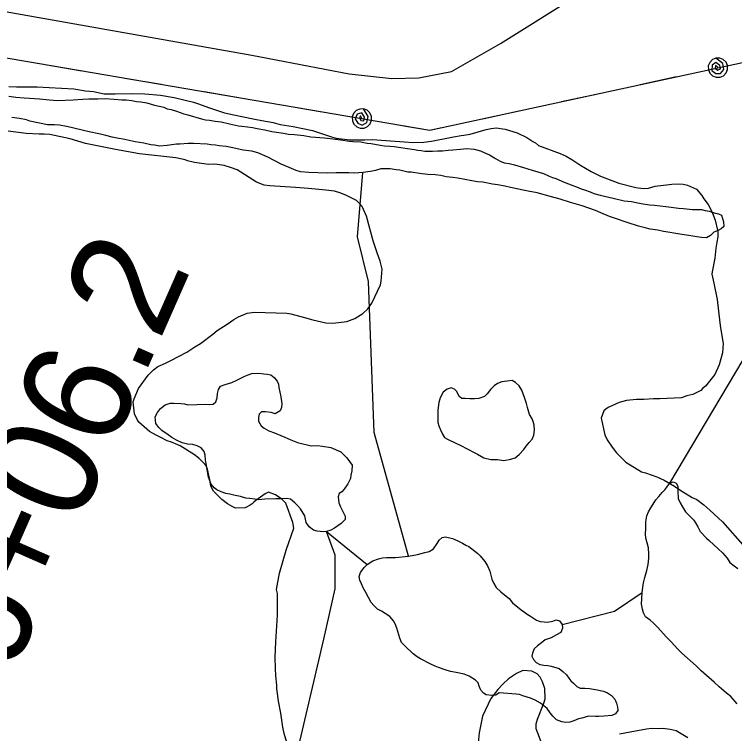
# Model space of a CAD drawing. Extents: x 3187622 to 3225504, y 800805 to 826213.
# Drawn here: x 3208153 to 3208814, y 807373 to 808033 of the extents above; entities that cross this region are included whole.
import ezdxf

# ---------------------------------------------------------------- set-up
doc = ezdxf.new("R2010")
doc.units = 0
for name, color, linetype in [('V-LEVE-TOET', 7, 'Continuous'), ('V-SITE-VEGE', 7, 'Continuous'), ('V-SURV-IDEN', 7, 'Continuous'), ('V-TOPO-SHOR', 7, 'Continuous'), ('V-UTIL-LINE', 7, 'Continuous')]:
    doc.layers.add(name, color=color, linetype=linetype)

msp = doc.modelspace()

# ---------------------------------------------------------------- linework, layer by layer
at = {"layer": 'V-LEVE-TOET'}
msp.add_lwpolyline([(3208125.4, 808039.37), (3208371.1, 807995.98), (3208460.36, 807978.79), (3208499.78, 807974.42), (3208524.46, 807974.97), (3208554.61, 807980.83), (3208599.61, 808006.66), (3208736.08, 808092.23), (3208795.21, 808133.12), (3208821, 808148.46), (3208850.12, 808161.06), (3208884.6, 808172.46), (3208913.85, 808179), (3208940.82, 808182.66), (3208969.51, 808180.91), (3209020.52, 808171.44), (3209196.79, 808120.06), (3209420.79, 808048.93), (3209631.41, 807984.27), (3209833.18, 807927.59), (3210051.66, 807847.12), (3210257.35, 807782.3), (3210408.89, 807742.93), (3210567.29, 807681.25)], dxfattribs=at)
at = {"layer": 'V-SITE-VEGE'}
for points in [[(3208147.84, 807967.13), (3208155.16, 807966.77), (3208166.27, 807966.87), (3208173.85, 807966.76), (3208184.95, 807966.1), (3208207.66, 807964.77), (3208218.24, 807963.11), (3208225.81, 807962.5), (3208235.38, 807960.34), (3208245.48, 807960.2), (3208261.65, 807960.73), (3208272.75, 807960.32), (3208287.13, 807959.11), (3208299.73, 807956.91), (3208317.6, 807952.61), (3208321.12, 807951.56), (3208332.17, 807947.61), (3208346, 807942.87), (3208354.56, 807940.98), (3208370.93, 807937.72), (3208373.95, 807937.17), (3208380.25, 807935.82), (3208390.57, 807933.91), (3208397.11, 807932.3), (3208409.21, 807930.36), (3208426.83, 807926.58), (3208444.43, 807920.77), (3208448.71, 807919.7), (3208461.06, 807918.02), (3208463.33, 807917.98), (3208470.15, 807918.14), (3208474.95, 807918.07), (3208481.77, 807918.23), (3208511.29, 807916.3), (3208518.86, 807915.69), (3208528.97, 807916.05), (3208536.05, 807916.71), (3208551.75, 807920.02), (3208556.31, 807920.71), (3208563.4, 807922.13), (3208565.93, 807922.34), (3208571.5, 807923.28), (3208586.21, 807927.61), (3208591.02, 807928.56), (3208595.57, 807929), (3208603.64, 807927.88), (3208614.7, 807924.44), (3208623.73, 807920.27), (3208629.24, 807916.65), (3208631.49, 807915.36), (3208634.49, 807912.79), (3208654.33, 807905.44), (3208659.86, 807903.09), (3208665.12, 807899.98), (3208672.37, 807895.08), (3208677.63, 807891.98), (3208682.64, 807888.88), (3208691.42, 807884.71), (3208708, 807878.17), (3208723.85, 807874.16), (3208730.4, 807873.31), (3208735.46, 807873.74), (3208741.54, 807875.42), (3208754.45, 807877.01), (3208756.73, 807877.48), (3208763.29, 807877.64), (3208767.08, 807877.33), (3208771.11, 807876.52), (3208779.39, 807872.62), (3208784.36, 807866.99), (3208786.34, 807863.93), (3208790.05, 807858.58), (3208792.02, 807855.27), (3208794.23, 807850.69), (3208796.67, 807844.34), (3208798.81, 807835.22), (3208799.03, 807832.94), (3208798.98, 807828.9), (3208798.15, 807824.11), (3208797.31, 807818.57), (3208796.43, 807809.49), (3208793.73, 807796.9), (3208793.44, 807794.63), (3208794.16, 807791.84), (3208795.35, 807786.52), (3208798.42, 807771.33), (3208800.89, 807750.08), (3208801.58, 807745.27), (3208803.91, 807731.1), (3208803.28, 807722.52), (3208800.35, 807711.45), (3208796.18, 807702.42)], [(3208407.04, 807758.16), (3208419.37, 807754.95), (3208427.17, 807752.82), (3208438.99, 807749.88), (3208445.55, 807749.53), (3208458.46, 807751.12), (3208465.82, 807754.05), (3208472.96, 807758.49), (3208477.56, 807762.72), (3208481.17, 807767.97), (3208489.24, 807785.03), (3208490.04, 807788.3), (3208490.7, 807799.15), (3208489.04, 807806.75), (3208486.12, 807814.37), (3208482.48, 807825.28), (3208476.49, 807848.09), (3208473.8, 807853.94), (3208472.32, 807856.99), (3208470.09, 807859.55), (3208467.35, 807862.36), (3208457.31, 807867.31), (3208452.04, 807869.4), (3208447.01, 807870.99), (3208438.95, 807871.86), (3208423.31, 807873.34), (3208411.2, 807874.27), (3208387.73, 807875.86), (3208382.44, 807876.44), (3208375.41, 807879.32), (3208357.63, 807890.43), (3208351.61, 807892.79), (3208345.57, 807894.64), (3208337, 807895.77), (3208331.44, 807895.34), (3208318.59, 807897.29), (3208312.04, 807898.9), (3208309.78, 807899.69), (3208301.22, 807901.58), (3208267.94, 807905.33), (3208246.02, 807909.18), (3208218.32, 807914.62), (3208204.23, 807918.86), (3208185.6, 807922.91), (3208180.56, 807923.23), (3208175.76, 807923.3), (3208163.9, 807923.97), (3208147.51, 807925.97)], [(3208403.25, 807364.49), (3208400.85, 807372.86), (3208399.67, 807378.68), (3208397.83, 807391.34), (3208395.71, 807402.48), (3208394.54, 807409.57), (3208394.1, 807413.87), (3208394.15, 807417.15), (3208393.26, 807425.75), (3208392.84, 807432.32), (3208392.49, 807442.93), (3208393.19, 807457.06), (3208394.8, 807481.54), (3208394.61, 807485.83), (3208394.83, 807501.24), (3208393.87, 807505.04), (3208396.61, 807519.9), (3208402.72, 807541.28), (3208409.56, 807561.39), (3208408.88, 807566.45), (3208402.31, 807584.47), (3208398.58, 807588.06), (3208392.82, 807591.93), (3208386.29, 807594.3), (3208383.24, 807592.82), (3208374.82, 807586.63), (3208373.03, 807585.14), (3208371.49, 807583.64), (3208369.71, 807582.41), (3208365.13, 807579.94), (3208356.03, 807579.82), (3208353.77, 807580.86), (3208348.76, 807583.71), (3208343.51, 807587.57), (3208336.04, 807595.26), (3208333.59, 807600.09), (3208332.41, 807605.66), (3208330.52, 807615.54), (3208329.05, 807618.59), (3208326.82, 807621.4), (3208322.59, 807625.75), (3208318.59, 807628.58), (3208305.32, 807636.85), (3208303.06, 807637.89), (3208297.29, 807640.25), (3208293.26, 807641.57), (3208287.5, 807644.68), (3208283.23, 807646.76), (3208277.22, 807650.13), (3208267.49, 807658.85), (3208265.76, 807661.15), (3208263.3, 807666.24), (3208262.2, 807677.36), (3208263, 807680.13), (3208266.92, 807689.67), (3208275.93, 807701.92), (3208280.8, 807706.9), (3208284.88, 807709.88), (3208291.75, 807713.06), (3208296.83, 807715.26), (3208311.33, 807722.89), (3208316.17, 807726.1), (3208318.72, 807727.83), (3208324.07, 807731.04), (3208335.31, 807739.72), (3208339.14, 807742.95), (3208348.57, 807748.88), (3208354.69, 807753.09), (3208358.76, 807755.56), (3208366.89, 807758.72), (3208373.47, 807759.89), (3208403.26, 807758.97), (3208407.04, 807758.16)], [(3208796.18, 807702.42), (3208787.7, 807691.68), (3208785.4, 807689.94), (3208783.35, 807687.95), (3208776.23, 807684.26), (3208770.65, 807682.82), (3208765.83, 807681.12), (3208745.86, 807680.14), (3208740.05, 807680.22), (3208730.96, 807679.6), (3208724.39, 807679.44), (3208715.03, 807678.56), (3208708.44, 807676.88), (3208698.27, 807672.23), (3208696.23, 807670.74), (3208694.44, 807669.25), (3208691.82, 807662.47), (3208695.14, 807647.02), (3208697.35, 807642.44), (3208702.05, 807635.81), (3208706.02, 807630.7), (3208714.48, 807621.99), (3208729.01, 807613.2), (3208732.53, 807612.14), (3208743.08, 807608.46), (3208749.86, 807605.58), (3208759.38, 807599.9), (3208765.13, 807596.03), (3208775.4, 807589.57), (3208777.66, 807588.53), (3208779.66, 807587.74), (3208786.16, 807582.85), (3208791.65, 807577.97), (3208803.37, 807567.2), (3208824, 807543.93)], [(3208637.59, 807362.7), (3208632.24, 807376.92), (3208632.31, 807381.72), (3208633.37, 807386), (3208639.39, 807400.56), (3208640.46, 807404.58), (3208640.08, 807414.19), (3208638.15, 807420.28), (3208635.94, 807424.6), (3208633.2, 807427.67), (3208628.19, 807430.01), (3208619.86, 807430.64), (3208614.27, 807427.94), (3208606.87, 807422.99), (3208601.5, 807418.02), (3208596.89, 807413.28), (3208590.46, 807405.04), (3208582.9, 807388.73), (3208579.91, 807373.36), (3208579.02, 807364.29)], [(3208771.53, 807368.64), (3208760.76, 807375.36), (3208755.22, 807376.45), (3208748.41, 807377.3), (3208744.12, 807377.11), (3208738.06, 807377.2), (3208733.5, 807376.76), (3208718.56, 807373.94), (3208708.69, 807372.06)]]:
    msp.add_lwpolyline(points, dxfattribs=at)
at = {"layer": 'V-TOPO-SHOR'}
for points in [[(3208147.83, 807958.22), (3208154.5, 807957.17), (3208162.13, 807956.75), (3208166.9, 807956.36), (3208176.12, 807955.6), (3208185.33, 807954.83), (3208192.64, 807954.09), (3208206.97, 807954.84), (3208215.89, 807955.35), (3208221.3, 807955.59), (3208229.58, 807955.8), (3208236.58, 807956.02), (3208244.85, 807955.58), (3208251.83, 807954.85), (3208255.65, 807954.79), (3208261.05, 807954.08), (3208265.18, 807953.39), (3208269.31, 807953.01), (3208274.71, 807951.98), (3208281.68, 807949.97), (3208290.24, 807947.94), (3208293.4, 807946.62), (3208296.89, 807945.94), (3208301.96, 807944.28), (3208308.61, 807941.96), (3208312.42, 807940.95), (3208324.77, 807937.27), (3208328.58, 807936.58), (3208332.39, 807936.21), (3208337.47, 807935.18), (3208342.87, 807934.47), (3208350.48, 807932.77), (3208358.73, 807931.07), (3208361.91, 807930.7), (3208366.99, 807929.99), (3208371.75, 807929.29), (3208375.88, 807928.6), (3208383.18, 807927.22), (3208389.52, 807925.86), (3208400.32, 807924.12), (3208404.76, 807923.42), (3208410.17, 807923.02), (3208418.74, 807921.95), (3208425.41, 807920.9), (3208437.8, 807919.77), (3208447.97, 807918.67), (3208452.42, 807917.97), (3208460.67, 807916.9), (3208463.85, 807916.54), (3208471.16, 807916.12), (3208476.88, 807915.08), (3208480.69, 807914.71), (3208488.94, 807913.32), (3208493.07, 807912.62), (3208497.84, 807912.24), (3208501.97, 807911.86), (3208514.04, 807910.1), (3208520.38, 807909.06), (3208523.56, 807908.7), (3208526.74, 807908.33), (3208529.91, 807907.65)], [(3208498.18, 807891.55), (3208489.59, 807891.36), (3208484.79, 807889.83), (3208480.01, 807888.94), (3208473, 807888.09), (3208465.67, 807887.56), (3208460.26, 807887.63), (3208455.81, 807887.7), (3208448.49, 807887.8), (3208440.21, 807887.6), (3208423.36, 807888.15), (3208415.73, 807888.58), (3208411.93, 807889.91), (3208405.28, 807892.55), (3208398.01, 807895.83), (3208385.69, 807902.05), (3208380.95, 807904.34), (3208376.52, 807906), (3208371.13, 807907.66), (3208363.19, 807908.73), (3208353.67, 807910.77), (3208347.64, 807911.81), (3208340.97, 807912.54), (3208337.8, 807913.22), (3208333.35, 807913.6), (3208330.17, 807913.97), (3208317.46, 807914.78), (3208312.68, 807914.85), (3208305.03, 807914), (3208301.85, 807914.05), (3208293.25, 807912.9), (3208286.24, 807912.36), (3208281.79, 807913.06), (3208278.3, 807913.43), (3208271.96, 807915.11), (3208264.02, 807916.17), (3208252.92, 807918.56), (3208249.1, 807919.25), (3208242.76, 807920.61), (3208237.05, 807921.96), (3208233.25, 807922.97), (3208218.97, 807926.04), (3208205.34, 807929.41), (3208200.9, 807930.43), (3208194.55, 807931.47), (3208189.78, 807931.86), (3208183.42, 807931.95), (3208167.24, 807935.36), (3208164.07, 807936.36), (3208157.73, 807937.72), (3208150.74, 807938.45)], [(3208529.91, 807907.65), (3208533.73, 807907.6), (3208536.91, 807907.55), (3208542.01, 807908.12), (3208546.14, 807908.06), (3208551.56, 807908.62), (3208555.7, 807908.88), (3208562.71, 807909.42), (3208568.13, 807909.98), (3208575.44, 807909.56), (3208581.14, 807907.88), (3208585.57, 807905.91), (3208589.36, 807904.27), (3208594.73, 807901.01), (3208599.15, 807898.4), (3208602.95, 807897.08), (3208607.39, 807896.38), (3208612.46, 807895.03), (3208620.7, 807892.69), (3208628.62, 807890.35), (3208639.08, 807887.02), (3208644.14, 807884.72), (3208647.3, 807883.41), (3208650.15, 807882.41), (3208658.06, 807879.12), (3208665.97, 807876.14), (3208669.14, 807874.82), (3208673.57, 807873.17), (3208676.74, 807872.17), (3208681.8, 807870.19), (3208685.28, 807868.87), (3208690.98, 807867.2), (3208695.11, 807866.19), (3208703.04, 807864.48), (3208713.19, 807862.11), (3208719.86, 807861.38), (3208723.98, 807860.37), (3208728.74, 807859.66), (3208736.36, 807858.29), (3208740.81, 807857.91), (3208751.29, 807856.8), (3208756.06, 807856.1), (3208763.05, 807855.36), (3208767.5, 807854.98), (3208775.76, 807854.23), (3208784.03, 807854.11), (3208787.52, 807853.11), (3208791.01, 807852.42), (3208795.76, 807851.08), (3208799.57, 807850.08), (3208802.41, 807848.76), (3208804.23, 807842.69), (3208804.49, 807838.55), (3208802.23, 807836.36), (3208799.35, 807834.81), (3208795.51, 807833.27), (3208792.28, 807830.13), (3208788.75, 807827.96), (3208783.99, 807828.34), (3208779.86, 807829.03), (3208772.56, 807830.09), (3208765.89, 807831.14), (3208758.58, 807832.2), (3208755.41, 807832.88), (3208749.06, 807833.92), (3208743.99, 807834.95), (3208737, 807836), (3208732.25, 807837.34), (3208726.22, 807838.7), (3208715.77, 807842.03), (3208705, 807845.68), (3208699.62, 807847.67), (3208691.71, 807850.96), (3208686.65, 807853.26), (3208674.62, 807857.57), (3208663.84, 807860.58), (3208654.34, 807863.58), (3208646.41, 807865.6), (3208633.1, 807869.29), (3208624.85, 807870.99), (3208620.41, 807871.69), (3208615.97, 807872.71), (3208608.67, 807874.4), (3208603.6, 807875.43), (3208596.93, 807876.8), (3208592.17, 807877.5), (3208583.29, 807879.22), (3208578.2, 807879.6), (3208573.12, 807880.31), (3208560.42, 807882.72), (3208555.66, 807883.43), (3208549.62, 807884.15), (3208544.55, 807885.17), (3208539.47, 807885.88), (3208532.79, 807886.29), (3208525.17, 807887.04), (3208517.55, 807888.42), (3208514.37, 807888.46), (3208507.07, 807890.16), (3208503.58, 807890.52), (3208498.18, 807891.55)], [(3208515.02, 807535.66), (3208483.49, 807649.33), (3208478.36, 807787.89), (3208468.1, 807828.94), (3208473, 807888.09)], [(3208754.87, 807602.74), (3208822.19, 807716.04), (3208852.57, 807818.15)], [(3208328.84, 807675.41), (3208332.62, 807674.85), (3208335.66, 807675.32), (3208337.96, 807677.31), (3208339.28, 807681.07), (3208339.59, 807685.11), (3208340.4, 807688.89), (3208342.46, 807691.89), (3208346.52, 807693.35), (3208352.86, 807695.28), (3208357.95, 807697.73), (3208364.05, 807700.68), (3208366.85, 807701.9), (3208371.16, 807703.35), (3208377.48, 807703.77), (3208382.27, 807703.2), (3208385.29, 807702.9), (3208388.57, 807702.1), (3208391.56, 807699.79), (3208394.3, 807696.46), (3208395.52, 807693.67), (3208395.98, 807690.63), (3208396.68, 807686.33), (3208397.88, 807682.02), (3208398.55, 807675.69), (3208398.25, 807672.16), (3208397.19, 807669.15), (3208392.61, 807666.43), (3208388.84, 807667.5), (3208383.8, 807668.33), (3208380.01, 807668.13), (3208377.71, 807666.14), (3208377.16, 807663.11), (3208377.11, 807659.58), (3208379.57, 807655.25), (3208382.57, 807653.19), (3208386.83, 807650.86), (3208391.86, 807649.02), (3208397.63, 807646.41), (3208401.4, 807645.09), (3208406.92, 807642.49), (3208412.95, 807640.14), (3208425.53, 807636.93), (3208431.35, 807637.35), (3208435.88, 807636.78), (3208443.69, 807635.41), (3208452.98, 807631.49), (3208454.97, 807629.19), (3208458.46, 807626.11), (3208463.16, 807619.22), (3208462.83, 807613.93), (3208462.02, 807610.15), (3208461.73, 807607.12), (3208459.13, 807602.11), (3208456.03, 807597.1), (3208453.73, 807594.86), (3208451.18, 807593.13), (3208450.38, 807590.11), (3208451.06, 807584.54), (3208452.27, 807581.49), (3208454.73, 807576.66), (3208456.95, 807572.34), (3208456.9, 807569.31), (3208453.06, 807565.57), (3208446.94, 807561.37), (3208443.64, 807559.64), (3208439.83, 807558.44), (3208436.54, 807557.98), (3208430.99, 807558.56), (3208427.72, 807559.62), (3208423.72, 807562.45), (3208421, 807566.53), (3208420.54, 807569.57), (3208419.83, 807572.61), (3208415.87, 807578.98), (3208413.14, 807582.05), (3208410.65, 807584.61), (3208406.66, 807587.95), (3208403.38, 807588.5), (3208398.33, 807588.32), (3208393.02, 807588.39), (3208383.17, 807588.03), (3208377.6, 807587.35), (3208373.82, 807587.91), (3208369.29, 807588.47), (3208365.51, 807589.03), (3208360.73, 807590.36), (3208355.69, 807591.44), (3208350.91, 807592.52), (3208347.13, 807593.33), (3208342.86, 807594.66), (3208339.1, 807596.73), (3208336.6, 807598.53), (3208333.87, 807601.85), (3208331.43, 807608.2), (3208329.33, 807620.6), (3208328.62, 807624.15), (3208328.18, 807628.45), (3208327.47, 807631.74), (3208324.48, 807635.07), (3208320.98, 807637.14)], [(3208559.16, 807639.08), (3208561.92, 807637.78), (3208569.94, 807633.63), (3208574.71, 807631.29), (3208578.22, 807629.47), (3208584.23, 807626.1), (3208590.52, 807624.5), (3208596.58, 807624.41), (3208602.63, 807623.57), (3208608.96, 807624.74), (3208613.02, 807625.95), (3208616.6, 807629.18), (3208620.96, 807633.67), (3208623.02, 807636.67), (3208625.85, 807640.16), (3208628.41, 807643.16), (3208630.23, 807646.92), (3208630.8, 807651.46), (3208630.36, 807656.01), (3208629.4, 807659.31), (3208628.18, 807662.36), (3208626.21, 807665.92), (3208624.28, 807672.26), (3208623.32, 807675.81), (3208621.37, 807681.39), (3208618.95, 807688.24), (3208616.73, 807692.06), (3208613.24, 807695.14), (3208610.23, 807696.96), (3208605.68, 807696.51), (3208600.62, 807695.83), (3208596.81, 807694.37), (3208593.75, 807692.14), (3208590.42, 807688.65), (3208587.33, 807684.9), (3208584.77, 807682.16), (3208579.69, 807680.46), (3208575.65, 807680.02), (3208571.35, 807680.08), (3208567.06, 807680.39), (3208564.04, 807680.43), (3208561.53, 807682.24), (3208559.32, 807686.81), (3208557.09, 807689.12), (3208554.07, 807690.17), (3208550.52, 807688.96), (3208546.94, 807686.23), (3208544.09, 807681.22), (3208542.77, 807676.94), (3208541.91, 807669.63), (3208541.81, 807662.81), (3208542.01, 807658.52), (3208542.72, 807655.48), (3208544.44, 807651.67), (3208546.15, 807647.6), (3208548.13, 807644.79), (3208550.88, 807643.24), (3208559.16, 807639.08)], [(3208320.98, 807637.14), (3208316.95, 807638.2), (3208312.16, 807638.53), (3208307.13, 807639.86), (3208301.86, 807642.21), (3208297.6, 807644.79), (3208294.35, 807647.11), (3208288.35, 807651.23), (3208285.86, 807653.8), (3208282.88, 807657.37), (3208282.46, 807663.69), (3208284.54, 807667.7), (3208287.11, 807671.2), (3208291.46, 807674.68), (3208296.02, 807676.13), (3208299.31, 807676.33), (3208305.87, 807675.74), (3208309.15, 807675.44), (3208312.42, 807674.64), (3208328.84, 807675.41)], [(3208816.67, 807400.08), (3208810.95, 807406.73), (3208806.96, 807409.82), (3208802.46, 807413.67), (3208800.22, 807415.72), (3208795.73, 807419.82), (3208788.75, 807425.98), (3208783.76, 807430.35), (3208779.02, 807434.96), (3208766.06, 807446.51), (3208762.32, 807450.35), (3208756.35, 807457), (3208751.62, 807461.61), (3208743.91, 807470.05), (3208739.68, 807474.41), (3208736.94, 807476.72), (3208732.69, 807480.06), (3208730.72, 807483.62), (3208730.01, 807486.92), (3208729.06, 807491.47), (3208729.14, 807496.78), (3208729.72, 807502.33), (3208730.58, 807509.38), (3208731.12, 807512.41), (3208731.94, 807516.18), (3208733.79, 807522.47), (3208735.13, 807528.01), (3208735.72, 807533.81), (3208735.77, 807537.34), (3208735.35, 807543.16), (3208734.15, 807547.97), (3208733.18, 807551.02), (3208732.49, 807555.32), (3208732.83, 807561.63), (3208732.91, 807567.18), (3208733.74, 807572.73), (3208735.31, 807576.49), (3208737.63, 807580), (3208739.7, 807583.5), (3208742.03, 807587.26), (3208744.85, 807590.5), (3208747.93, 807593.99), (3208750.75, 807596.99), (3208752.81, 807599.99), (3208754.87, 807602.74), (3208758.18, 807603.95), (3208760.93, 807602.65), (3208762.41, 807599.85), (3208762.34, 807595.31), (3208762.5, 807588.74), (3208764.47, 807584.67), (3208766.69, 807580.85), (3208769.4, 807576.52), (3208771.64, 807574.22)], [(3208771.64, 807574.22), (3208774.63, 807571.14), (3208776.87, 807568.84), (3208778.6, 807566.29), (3208780.57, 807562.72), (3208782.79, 807558.4), (3208788.76, 807552.25), (3208791, 807549.95), (3208799.48, 807542.51)], [(3208359.97, 806526), (3208365.46, 806602.45), (3208370.59, 806648.64), (3208355.2, 806694.82), (3208324.41, 806756.4), (3208314.14, 806797.46), (3208298.75, 806843.64), (3208293.62, 806884.7), (3208319.28, 806956.54), (3208437.31, 807459.45), (3208447.57, 807505.64), (3208447.57, 807536.43), (3208439.83, 807558.44), (3208477.03, 807528.11)], [(3208598.36, 807409.98), (3208595.04, 807408), (3208591.51, 807407.8), (3208586.46, 807408.38), (3208583.71, 807409.93), (3208581.47, 807412.49), (3208579.76, 807416.3), (3208579.04, 807419.34), (3208576.55, 807421.9), (3208570.79, 807425.27), (3208566.02, 807427.35), (3208558.72, 807428.72), (3208553.68, 807429.8), (3208548.65, 807431.13), (3208542.62, 807433.24), (3208539.35, 807434.55), (3208536.09, 807436.11), (3208532.58, 807437.93), (3208529.07, 807439.74), (3208526.06, 807441.3), (3208522.81, 807443.11), (3208519.31, 807445.94), (3208512.08, 807452.86), (3208508.6, 807456.45), (3208507.14, 807460.26), (3208504.24, 807469.64), (3208502.78, 807473.45), (3208501.3, 807476.25), (3208497.82, 807480.09), (3208490.06, 807484.99), (3208486.56, 807487.06), (3208483.07, 807490.4), (3208480.83, 807492.95), (3208475.66, 807502.37), (3208473.44, 807506.44), (3208471.73, 807510.26), (3208470.26, 807513.56), (3208469.8, 807517.1), (3208470.87, 807520.62), (3208474.21, 807525.37), (3208477.03, 807528.11), (3208482.38, 807531.32), (3208487.46, 807533.27), (3208491.26, 807533.97), (3208494.8, 807534.43), (3208503.13, 807534.56), (3208515.02, 807535.66), (3208523.12, 807537.31), (3208529.97, 807538.98), (3208534.02, 807539.93), (3208537.85, 807542.41), (3208541.45, 807547.41), (3208543.26, 807550.41), (3208545.82, 807552.9), (3208548.86, 807553.36), (3208555.4, 807551.76), (3208560.42, 807549.66), (3208564.69, 807547.58), (3208567.69, 807545.77), (3208570.45, 807544.47), (3208578.69, 807538.04), (3208580.94, 807535.99), (3208585.16, 807530.88), (3208587.63, 807526.81), (3208589.58, 807521.73), (3208591.5, 807514.63), (3208593.46, 807510.56), (3208595.43, 807507), (3208599.67, 807502.89), (3208604.66, 807499.04), (3208607.41, 807496.73), (3208610.64, 807492.89), (3208618.37, 807486.21), (3208621.37, 807484.15), (3208623.87, 807482.35), (3208626.88, 807480.54), (3208632.64, 807476.92), (3208635.9, 807475.61), (3208639.68, 807475.31), (3208642.71, 807475.01), (3208647.52, 807475.96), (3208650.57, 807477.18), (3208653.58, 807476.12), (3208656.06, 807472.81), (3208656.52, 807469.52), (3208654.95, 807465.5), (3208650.88, 807463.28), (3208646.04, 807460.57), (3208640.46, 807458.88), (3208637.14, 807455.9), (3208633.31, 807453.18), (3208630.49, 807450.44), (3208628.93, 807446.67), (3208628.38, 807443.65), (3208629.85, 807440.85), (3208632.34, 807438.03), (3208635.6, 807436.22), (3208639.12, 807435.67), (3208642.91, 807435.11), (3208645.93, 807434.56), (3208653.22, 807432.44)], [(3208799.48, 807542.51), (3208803.47, 807538.66), (3208807.69, 807533.81), (3208810.17, 807529.98), (3208814.16, 807526.9), (3208817.41, 807524.32)], [(3208656.06, 807472.81), (3208704.16, 807485.11), (3208729.72, 807502.33)], [(3208653.22, 807432.44), (3208656.72, 807429.86), (3208659.96, 807426.79), (3208662.19, 807423.47), (3208664.18, 807421.17), (3208666.42, 807418.87), (3208669.66, 807415.79), (3208672.67, 807414.48), (3208676.96, 807414.43), (3208681.25, 807414.11), (3208686.79, 807413.28), (3208694.1, 807411.66), (3208697.86, 807410.09), (3208701.36, 807407.77), (3208704.34, 807404.19), (3208706.06, 807400.63), (3208707.02, 807396.83), (3208707.23, 807393.79), (3208705.16, 807390.79), (3208701.61, 807389.33), (3208694.78, 807388.67), (3208689.73, 807388.48), (3208686.69, 807388.28), (3208680.39, 807388.62), (3208674.05, 807386.94), (3208671.01, 807386.22), (3208666.94, 807384.26), (3208663.13, 807383.05), (3208659.59, 807382.85), (3208655.81, 807383.41), (3208651.04, 807385.24), (3208647.55, 807388.58), (3208645.07, 807391.89), (3208642.35, 807395.72), (3208636.11, 807400.6), (3208631.35, 807403.45), (3208627.08, 807405.28), (3208620.04, 807407.4), (3208617.02, 807408.45), (3208613.75, 807409), (3208598.36, 807409.98)]]:
    msp.add_lwpolyline(points, dxfattribs=at)
at = {"layer": 'V-UTIL-LINE'}
for points in [[(3199923.05, 813594.49), (3200640.01, 812717.79), (3202006.06, 811098.72), (3203128.65, 810686.06), (3203334.13, 810414.07), (3203687.08, 810134.04), (3205008.03, 808523.12), (3206196.96, 808326.53), (3208534.47, 807926.94), (3209217.68, 808075.2), (3210991.35, 807487.65), (3211714.81, 807276.32), (3211555.07, 806654.47), (3211454.57, 806207.44)], [(3208799.16, 807984.38), (3208797.06, 807986.34), (3208796.73, 807984.04), (3208798.79, 807982.21), (3208801.56, 807983.15), (3208801, 807986.5), (3208797.12, 807989.13), (3208793.71, 807986.57), (3208793.43, 807981.72), (3208797.16, 807979.05), (3208801.63, 807979.03), (3208804.61, 807982.82), (3208803.76, 807988.26), (3208797.25, 807993.17), (3208794.03, 807991.77), (3208791.59, 807989.25), (3208790.31, 807985.98), (3208790.37, 807982.47), (3208791.77, 807979.25), (3208794.29, 807976.81), (3208797.56, 807975.52), (3208801.07, 807975.58), (3208804.29, 807976.98), (3208806.73, 807979.51), (3208808.02, 807982.78), (3208807.96, 807986.29), (3208806.56, 807989.51), (3208804.03, 807991.95), (3208800.76, 807993.23), (3208797.25, 807993.17)], [(3208181.45, 807987.29), (3208214.96, 807981.56)], [(3208254.39, 807974.82), (3208287.9, 807969.09)], [(3208727.82, 807968.9), (3208761.05, 807976.11)], [(3208327.33, 807962.35), (3208360.84, 807956.62)], [(3208655.51, 807953.21), (3208688.73, 807960.42)], [(3208400.27, 807949.88), (3208433.79, 807944.15)], [(3208472.23, 807937.58), (3208471.01, 807940.19), (3208469.85, 807938.17), (3208471.07, 807935.71), (3208473.99, 807935.54), (3208474.72, 807938.86), (3208472.11, 807942.75), (3208467.98, 807941.66), (3208465.92, 807937.25), (3208468.38, 807933.39), (3208472.51, 807931.7), (3208476.7, 807934.1), (3208477.94, 807939.46), (3208473.74, 807946.45), (3208470.23, 807946.36), (3208467.02, 807944.93), (3208464.61, 807942.38), (3208463.35, 807939.1), (3208463.45, 807935.59), (3208464.88, 807932.38), (3208467.43, 807929.96), (3208470.71, 807928.71), (3208474.22, 807928.8), (3208477.43, 807930.23), (3208479.84, 807932.79), (3208481.1, 807936.06), (3208481, 807939.57), (3208479.57, 807942.78), (3208477.02, 807945.2), (3208473.74, 807946.45)], [(3208583.19, 807937.51), (3208616.42, 807944.72)], [(3208510.67, 807931.01), (3208534.47, 807926.94), (3208544.1, 807929.03)]]:
    msp.add_lwpolyline(points, dxfattribs=at)

# ---------------------------------------------------------------- texts
at = {"layer": 'V-SURV-IDEN'}
msp.add_text('1566+06.2', height=100, rotation=66.2349, dxfattribs=at).set_placement((3208059.75, 807218.36))

doc.saveas('drawing.dxf')
